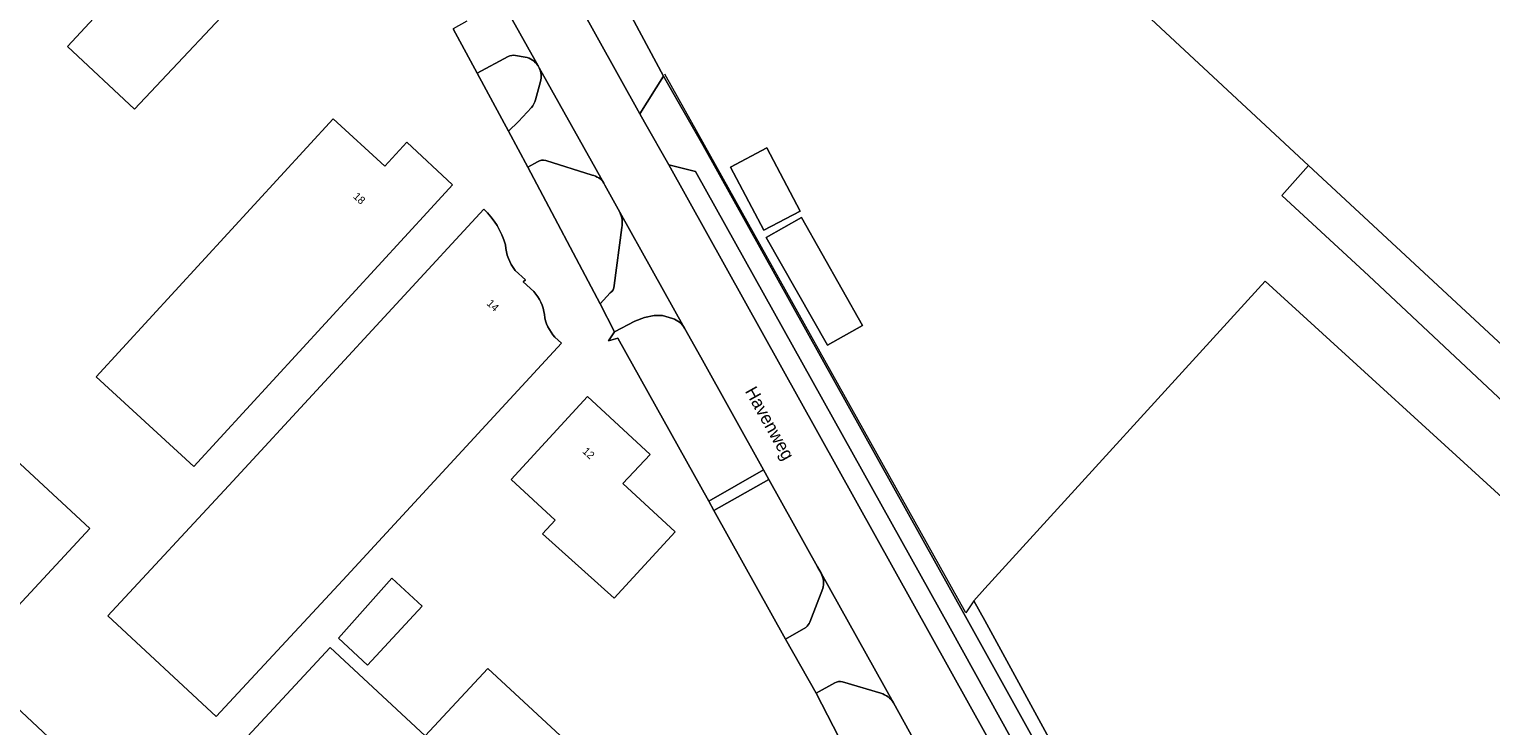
# Model space of a CAD drawing. Header units: metres. Extents: x 151448 to 154749, y 463108 to 465296.
# Tile 374 of 449: x 153906 to 154050, y 464187 to 464256. Entities that reach past the tile are written whole.
import ezdxf
from ezdxf.enums import TextEntityAlignment as Align

# ---------------------------------------------------------------- set-up
doc = ezdxf.new("R2010")
doc.units = ezdxf.units.M
for name, color, linetype, lineweight in [('B-PV-IE-TERREINAFSCHEIDING_KUNSTMATIG_HEKWERK-G', 253, 'Continuous', 9), ('B-PV-OG-BEBOUWING-GV', 1, 'Continuous', 9), ('B-PV-OG-BEBOUWING-T18', 2, 'Continuous', 9), ('B-PV-OG-TERREIN_BEGROEID-GV', 253, 'Continuous', 9), ('B-PV-OG-TERREIN_ERF-GV', 253, 'Continuous', 9), ('B-PV-OG-TERREIN_OEVER-GV', 253, 'Continuous', 9), ('B-PV-OG-TOPOGRAFIE-T18', 2, 'Continuous', 9), ('B-PV-OG-WATER-GV', 253, 'Continuous', 9), ('B-PV-VH-GESLOTENVERHARDING_ASFALT-GV', 253, 'Continuous', 9), ('B-PV-VH-OPENVERHARDING_BETONSTRAATSTEEN-GV', 253, 'Continuous', 9), ('B-PV-VH-OPENVERHARDING_STRAATBAKSTEEN-GV', 253, 'Continuous', 9), ('B-PV-VH-OPENVERHARDING_TEGEL-GV', 253, 'Continuous', 9)]:
    doc.layers.add(name, color=color, linetype=linetype, lineweight=lineweight)
doc.styles.add('Drong', font='txt', dxfattribs={"height": 1.8})

msp = doc.modelspace()

# ---------------------------------------------------------------- linework, layer by layer
at = {"layer": 'B-PV-IE-TERREINAFSCHEIDING_KUNSTMATIG_HEKWERK-G', "flags": 128}
for points in [[(153998.943, 464199.631), (153998.155, 464198.46), (153968.672, 464251.22)], [(153972.959, 464209.381), (153964.06, 464225.36), (153963.151, 464225.088)], [(153973.462, 464208.489), (153972.959, 464209.381)], [(153980.493, 464195.862), (153973.462, 464208.489)], [(153983.5, 464190.584), (153980.493, 464195.862)], [(153994.694, 464168.819), (153983.5, 464190.584)]]:
    msp.add_lwpolyline(points, dxfattribs=at)
at = {"layer": 'B-PV-OG-BEBOUWING-GV', "flags": 128}
for points in [[(153922.196, 464266.944), (153910.158, 464253.94), (153916.697, 464247.804), (153928.875, 464260.761)], [(153936.165, 464246.85), (153912.956, 464221.57), (153922.529, 464212.78), (153945.739, 464238.061), (153947.866, 464240.378), (153943.378, 464244.564), (153941.218, 464242.211)], [(153981.922, 464237.793), (153978.656, 464243.993), (153975.11, 464242.124), (153978.376, 464235.925)], [(153978.602, 464235.229), (153984.592, 464224.66), (153988.021, 464226.601), (153982.039, 464237.174)], [(154065.05, 464196.643), (154064.828, 464196.845), (154066.895, 464201.81), (154053.314, 464207.353), (154027.462, 464230.946), (154000, 464200.845), (153998.943, 464199.631), (154000, 464197.685), (154013.17, 464173.56), (154030.012, 464158.238)], [(153961.094, 464219.651), (153953.609, 464211.527), (153957.924, 464207.532), (153956.683, 464206.187), (153963.687, 464199.877), (153969.662, 464206.396), (153964.563, 464211.124), (153967.224, 464213.966)], [(153939.549, 464193.313), (153944.892, 464199.107), (153941.915, 464201.852), (153936.682, 464195.958)], [(153962.688, 464169.712), (153968.99, 464176.623), (153951.325, 464193.008), (153945.184, 464186.393), (153935.868, 464195.042), (153927.786, 464186.323), (153954.257, 464161.646), (153957.428, 464165.122), (153958.015, 464164.587)]]:
    msp.add_lwpolyline(points, close=True, dxfattribs=at)
for points in [[(153870.094, 464181.643), (153870.275, 464181.827), (153880.369, 464172.386), (153895.96, 464157.803), (153915.698, 464179.313), (153900.286, 464193.749), (153912.323, 464206.706), (153899.104, 464218.967), (153892.152, 464211.465), (153873.607, 464223.292), (153860.581, 464231.6), (153847.424, 464239.991), (153828.065, 464209.684), (153841.375, 464201.177), (153844.251, 464206.106), (153867.188, 464184.68), (153867.417, 464184.483), (153867.245, 464184.272)], [(153950.927, 464238.005), (153926.349, 464211.341), (153914.097, 464198.165), (153924.715, 464188.294), (153937.123, 464201.667), (153958.526, 464224.882), (153957.902, 464225.459)], [(153955.824, 464229.918), (153954.795, 464230.867), (153954.998, 464231.087), (153954.006, 464232.002)]]:
    msp.add_lwpolyline(points, dxfattribs=at)
at = {"layer": 'B-PV-OG-BEBOUWING-GV'}
for points in [[(153953.042, 464234.497, 0.1349386), (153950.927, 464238.005)], [(153954.006, 464232.002, -0.1539931), (153953.042, 464234.497)], [(153956.858, 464227.673, 0.1515159), (153955.824, 464229.918)], [(153957.902, 464225.459, -0.1571646), (153956.858, 464227.673)]]:
    msp.add_lwpolyline(points, format="xyb", dxfattribs=at)
at = {"layer": 'B-PV-OG-TERREIN_BEGROEID-GV', "flags": 128}
for points in [[(153953.298, 464252.942), (153950.279, 464251.328), (153953.357, 464245.627), (153954.312, 464246.582), (153955.585, 464247.952)], [(153954.995, 464252.899), (153954.048, 464253.043)], [(153956.361, 464251.845), (153956.25, 464252.043)], [(153956.007, 464248.703), (153956.489, 464250.502)], [(153956.193, 464242.643), (153955.254, 464242.116), (153962.332, 464228.708), (153963.321, 464229.801)], [(153961.55, 464241.33), (153956.994, 464242.762)], [(153964.263, 464237.689), (153962.787, 464240.363), (153962.676, 464240.562)], [(153963.69, 464230.51), (153964.454, 464236.197)], [(153969.43, 464227.295), (153968.422, 464227.569), (153967.608, 464227.585), (153966.68, 464227.382), (153965.723, 464227.023), (153963.734, 464225.972), (153963.151, 464225.088), (153964.06, 464225.36), (153972.959, 464209.381), (153978.323, 464212.455), (153972.18, 464223.483), (153970.598, 464226.326)], [(153983.983, 464202.324), (153983.606, 464202.973), (153978.863, 464211.499), (153973.462, 464208.489), (153980.493, 464195.862), (153982.481, 464197.018)], [(153982.884, 464197.541), (153984.147, 464200.824)], [(153985.325, 464191.591), (153983.5, 464190.584), (153994.694, 464168.819), (153996.551, 464169.648)], [(153989.828, 464190.587), (153986.053, 464191.704)], [(153996.487, 464179.844), (153994.564, 464183.313), (153991.08, 464189.64)]]:
    msp.add_lwpolyline(points, dxfattribs=at)
at = {"layer": 'B-PV-OG-TERREIN_BEGROEID-GV'}
for points in [[(153954.048, 464253.043, 0.1878261), (153953.298, 464252.942)], [(153956.25, 464252.043, 0.2041286), (153954.995, 464252.899)], [(153956.489, 464250.502, 0.180189), (153956.361, 464251.845)], [(153955.585, 464247.952, 0.0982044), (153956.007, 464248.703)], [(153956.994, 464242.762, 0.256029), (153956.193, 464242.643)], [(153962.676, 464240.562, 0.2006503), (153961.55, 464241.33)], [(153964.454, 464236.197, 0.1494176), (153964.263, 464237.689)], [(153963.321, 464229.801, 0.2411864), (153963.69, 464230.51)], [(153970.598, 464226.326, 0.1867902), (153969.43, 464227.295)], [(153984.147, 464200.824, 0.1733026), (153983.983, 464202.324)], [(153982.481, 464197.018, 0.0863426), (153982.884, 464197.541)], [(153986.053, 464191.704, 0.18834), (153985.325, 464191.591)], [(153991.08, 464189.64, 0.1623146), (153989.828, 464190.587)]]:
    msp.add_lwpolyline(points, format="xyb", dxfattribs=at)
at = {"layer": 'B-PV-OG-TERREIN_ERF-GV', "flags": 128}
for points in [[(154031.739, 464242.292), (153959.765, 464309.23), (153943.171, 464324.663), (153929.445, 464337.428), (153922.59, 464330.077), (153922.512, 464329.718)], [(153963.018, 464261.348), (153968.54, 464251.017), (153972.413, 464244.227), (153998.106, 464198.083), (154005.475, 464184.854), (154013.974, 464169.596), (154015.749, 464169.622), (154029.474, 464157.093), (154027.287, 464154.73), (154024.457, 464151.673), (154024.455, 464151.31), (154025.424, 464149.502), (154031.963, 464156.653), (154051.133, 464177.674)], [(153994.694, 464168.819), (153983.5, 464190.584), (153980.493, 464195.862), (153973.462, 464208.489), (153972.959, 464209.381), (153964.06, 464225.36), (153963.151, 464225.088), (153963.734, 464225.972), (153962.332, 464228.708), (153955.254, 464242.116), (153953.357, 464245.627), (153950.279, 464251.328), (153947.927, 464255.682)], [(154055.068, 464215.118), (154037.644, 464231.477), (154029.101, 464239.35), (154031.739, 464242.292)], [(153867.245, 464184.272), (153867.417, 464184.483), (153867.188, 464184.68), (153844.251, 464206.106), (153841.375, 464201.177), (153828.065, 464209.684), (153847.424, 464239.991), (153860.581, 464231.6), (153873.607, 464223.292), (153892.152, 464211.465), (153899.104, 464218.967), (153912.323, 464206.706), (153900.286, 464193.749), (153915.698, 464179.313), (153895.96, 464157.803), (153880.369, 464172.386), (153870.275, 464181.827), (153870.094, 464181.643)], [(153957.902, 464225.459), (153958.526, 464224.882), (153937.123, 464201.667), (153924.715, 464188.294), (153914.097, 464198.165), (153926.349, 464211.341), (153950.927, 464238.005)], [(153954.006, 464232.002), (153954.998, 464231.087), (153954.795, 464230.867), (153955.824, 464229.918)]]:
    msp.add_lwpolyline(points, dxfattribs=at)
for points in [[(153928.875, 464260.761), (153916.697, 464247.804), (153910.158, 464253.94), (153922.196, 464266.944)], [(153945.739, 464238.061), (153922.529, 464212.78), (153912.956, 464221.57), (153936.165, 464246.85), (153941.218, 464242.211), (153943.378, 464244.564), (153947.866, 464240.378)], [(153981.922, 464237.793), (153978.376, 464235.925), (153975.11, 464242.124), (153978.656, 464243.993)], [(153978.602, 464235.229), (153982.039, 464237.174), (153988.021, 464226.601), (153984.592, 464224.66)], [(154065.05, 464196.643), (154030.012, 464158.238), (154013.17, 464173.56), (154000, 464197.685), (153998.943, 464199.631), (154000, 464200.845), (154027.462, 464230.946), (154053.314, 464207.353), (154066.895, 464201.81), (154064.828, 464196.845)], [(153961.094, 464219.651), (153967.224, 464213.966), (153964.563, 464211.124), (153969.662, 464206.396), (153963.687, 464199.877), (153956.683, 464206.187), (153957.924, 464207.532), (153953.609, 464211.527)], [(153939.549, 464193.313), (153936.682, 464195.958), (153941.915, 464201.852), (153944.892, 464199.107)], [(153970.835, 464174.911), (153974.348, 464171.652), (153982.786, 464180.596), (153992.082, 464171.946), (153979.539, 464158.543), (153970.27, 464167.22), (153968.108, 464164.788), (153964.578, 464167.995), (153962.688, 464169.712), (153958.015, 464164.587), (153957.428, 464165.122), (153954.257, 464161.646), (153927.786, 464186.323), (153935.868, 464195.042), (153945.184, 464186.393), (153951.325, 464193.008), (153968.99, 464176.623)]]:
    msp.add_lwpolyline(points, close=True, dxfattribs=at)
at = {"layer": 'B-PV-OG-TERREIN_ERF-GV'}
for points in [[(153950.927, 464238.005, -0.1349386), (153953.042, 464234.497)], [(153953.042, 464234.497, 0.1539931), (153954.006, 464232.002)], [(153955.824, 464229.918, -0.1515159), (153956.858, 464227.673)], [(153956.858, 464227.673, 0.1571646), (153957.902, 464225.459)]]:
    msp.add_lwpolyline(points, format="xyb", dxfattribs=at)
at = {"layer": 'B-PV-OG-TERREIN_OEVER-GV', "flags": 128}
msp.add_lwpolyline([(154031.739, 464242.292), (154029.101, 464239.35), (154037.644, 464231.477), (154055.068, 464215.118), (154057.847, 464218.102), (154057.137, 464218.769), (154052.104, 464223.352)], close=True, dxfattribs=at)
at = {"layer": 'B-PV-OG-WATER-GV', "flags": 128}
msp.add_lwpolyline([(153859.249, 464404.614), (153907.898, 464359.44), (153907.994, 464359.35), (153930.387, 464338.481), (153929.445, 464337.428), (153943.171, 464324.663), (153959.765, 464309.23), (154031.739, 464242.292), (154052.104, 464223.352), (154057.137, 464218.769), (154060.951, 464215.295), (154062.033, 464214.31), (154066.304, 464210.221), (154068.823, 464207.836), (154070.033, 464206.711), (154070.464, 464206.311), (154072.777, 464204.153), (154073.76, 464203.238), (154082.262, 464195.443), (154095.574, 464183.147), (154103.432, 464178.575), (154103.497, 464178.537)], dxfattribs=at)
at = {"layer": 'B-PV-VH-GESLOTENVERHARDING_ASFALT-GV', "flags": 128}
for points in [[(154034.487, 464125.026), (154030.98, 464131.319), (154029.097, 464134.697), (154027.477, 464137.583), (154023.524, 464144.627), (154022.481, 464146.485), (154021.491, 464148.255), (154009.552, 464169.609), (154008.307, 464171.836), (154002.105, 464182.976), (153969.054, 464242.344), (153966.685, 464246.522), (153966.228, 464247.341), (153958.006, 464262.097), (153955.953, 464265.78), (153950.412, 464275.724), (153949.158, 464277.974), (153941.509, 464291.657), (153940.296, 464293.843), (153939.824, 464294.694), (153937.741, 464298.447)], [(153950.556, 464262.21), (153956.25, 464252.043), (153956.361, 464251.845), (153962.676, 464240.562), (153962.787, 464240.363), (153964.263, 464237.689), (153970.598, 464226.326), (153972.18, 464223.483), (153978.323, 464212.455), (153978.863, 464211.499), (153983.606, 464202.973), (153983.983, 464202.324), (153991.08, 464189.64), (153994.564, 464183.313)]]:
    msp.add_lwpolyline(points, dxfattribs=at)
at = {"layer": 'B-PV-VH-OPENVERHARDING_BETONSTRAATSTEEN-GV', "flags": 128}
for points in [[(153956.25, 464252.043), (153950.556, 464262.21)], [(153949.277, 464256.405), (153947.927, 464255.682), (153950.279, 464251.328), (153953.298, 464252.942)], [(153954.048, 464253.043), (153954.995, 464252.899)], [(153962.676, 464240.562), (153956.361, 464251.845)], [(153956.489, 464250.502), (153956.007, 464248.703)], [(153955.585, 464247.952), (153954.312, 464246.582), (153953.357, 464245.627), (153955.254, 464242.116)], [(153955.254, 464242.116), (153956.193, 464242.643)], [(153956.994, 464242.762), (153961.55, 464241.33)], [(153970.598, 464226.326), (153964.263, 464237.689)], [(153964.454, 464236.197), (153963.69, 464230.51)], [(153963.321, 464229.801), (153962.332, 464228.708), (153963.734, 464225.972), (153965.723, 464227.023), (153966.68, 464227.382), (153967.608, 464227.585), (153968.422, 464227.569), (153969.43, 464227.295)], [(153991.08, 464189.64), (153983.983, 464202.324)], [(153984.147, 464200.824), (153982.884, 464197.541)], [(153982.481, 464197.018), (153980.493, 464195.862), (153983.5, 464190.584), (153985.325, 464191.591)], [(153986.053, 464191.704), (153989.828, 464190.587)]]:
    msp.add_lwpolyline(points, dxfattribs=at)
at = {"layer": 'B-PV-VH-OPENVERHARDING_BETONSTRAATSTEEN-GV'}
for points in [[(153953.298, 464252.942, -0.1878261), (153954.048, 464253.043)], [(153954.995, 464252.899, -0.2041286), (153956.25, 464252.043)], [(153956.361, 464251.845, -0.180189), (153956.489, 464250.502)], [(153956.007, 464248.703, -0.0982044), (153955.585, 464247.952)], [(153956.193, 464242.643, -0.256029), (153956.994, 464242.762)], [(153961.55, 464241.33, -0.2006503), (153962.676, 464240.562)], [(153964.263, 464237.689, -0.1494176), (153964.454, 464236.197)], [(153963.69, 464230.51, -0.2411864), (153963.321, 464229.801)], [(153969.43, 464227.295, -0.1867902), (153970.598, 464226.326)], [(153983.983, 464202.324, -0.1733026), (153984.147, 464200.824)], [(153982.884, 464197.541, -0.0863426), (153982.481, 464197.018)], [(153985.325, 464191.591, -0.18834), (153986.053, 464191.704)], [(153989.828, 464190.587, -0.1623146), (153991.08, 464189.64)]]:
    msp.add_lwpolyline(points, format="xyb", dxfattribs=at)
at = {"layer": 'B-PV-VH-OPENVERHARDING_BETONSTRAATSTEEN-GV', "flags": 128}
msp.add_lwpolyline([(154002.105, 464182.976), (154008.307, 464171.836), (154009.059, 464174.506), (154003.823, 464183.933), (153996.601, 464196.936), (153971.674, 464241.704), (153969.054, 464242.344)], close=True, dxfattribs=at)
at = {"layer": 'B-PV-VH-OPENVERHARDING_STRAATBAKSTEEN-GV', "flags": 128}
for points in [[(153963.018, 464261.348), (153958.006, 464262.097), (153966.228, 464247.341), (153968.54, 464251.017)], [(153966.228, 464247.341), (153966.685, 464246.522), (153969.054, 464242.344), (153971.674, 464241.704), (153996.601, 464196.936), (154003.823, 464183.933), (154009.059, 464174.506), (154008.307, 464171.836), (154009.552, 464169.609), (154013.974, 464169.596), (154005.475, 464184.854), (153998.106, 464198.083), (153972.413, 464244.227), (153968.54, 464251.017)]]:
    msp.add_lwpolyline(points, close=True, dxfattribs=at)
at = {"layer": 'B-PV-VH-OPENVERHARDING_TEGEL-GV', "flags": 128}
msp.add_lwpolyline([(153978.863, 464211.499), (153978.323, 464212.455), (153972.959, 464209.381), (153973.462, 464208.489)], close=True, dxfattribs=at)

# ---------------------------------------------------------------- texts
at = {"layer": 'B-PV-OG-BEBOUWING-T18', "style": 'Drong'}
for s, rotation, p in [('18', 317.5, (153938.734, 464239.062)), ('14', 317.3, (153951.823, 464228.574)), ('12', 317.1, (153961.199, 464214.098))]:
    msp.add_text(s, height=0.75, rotation=rotation, dxfattribs=at).set_placement(p, align=Align.MIDDLE)
at = {"layer": 'B-PV-OG-TOPOGRAFIE-T18', "style": 'Drong'}
msp.add_text('Havenweg', height=1.25, rotation=299.2, dxfattribs=at).set_placement((153978.785, 464216.938), align=Align.MIDDLE)

doc.saveas('drawing.dxf')
